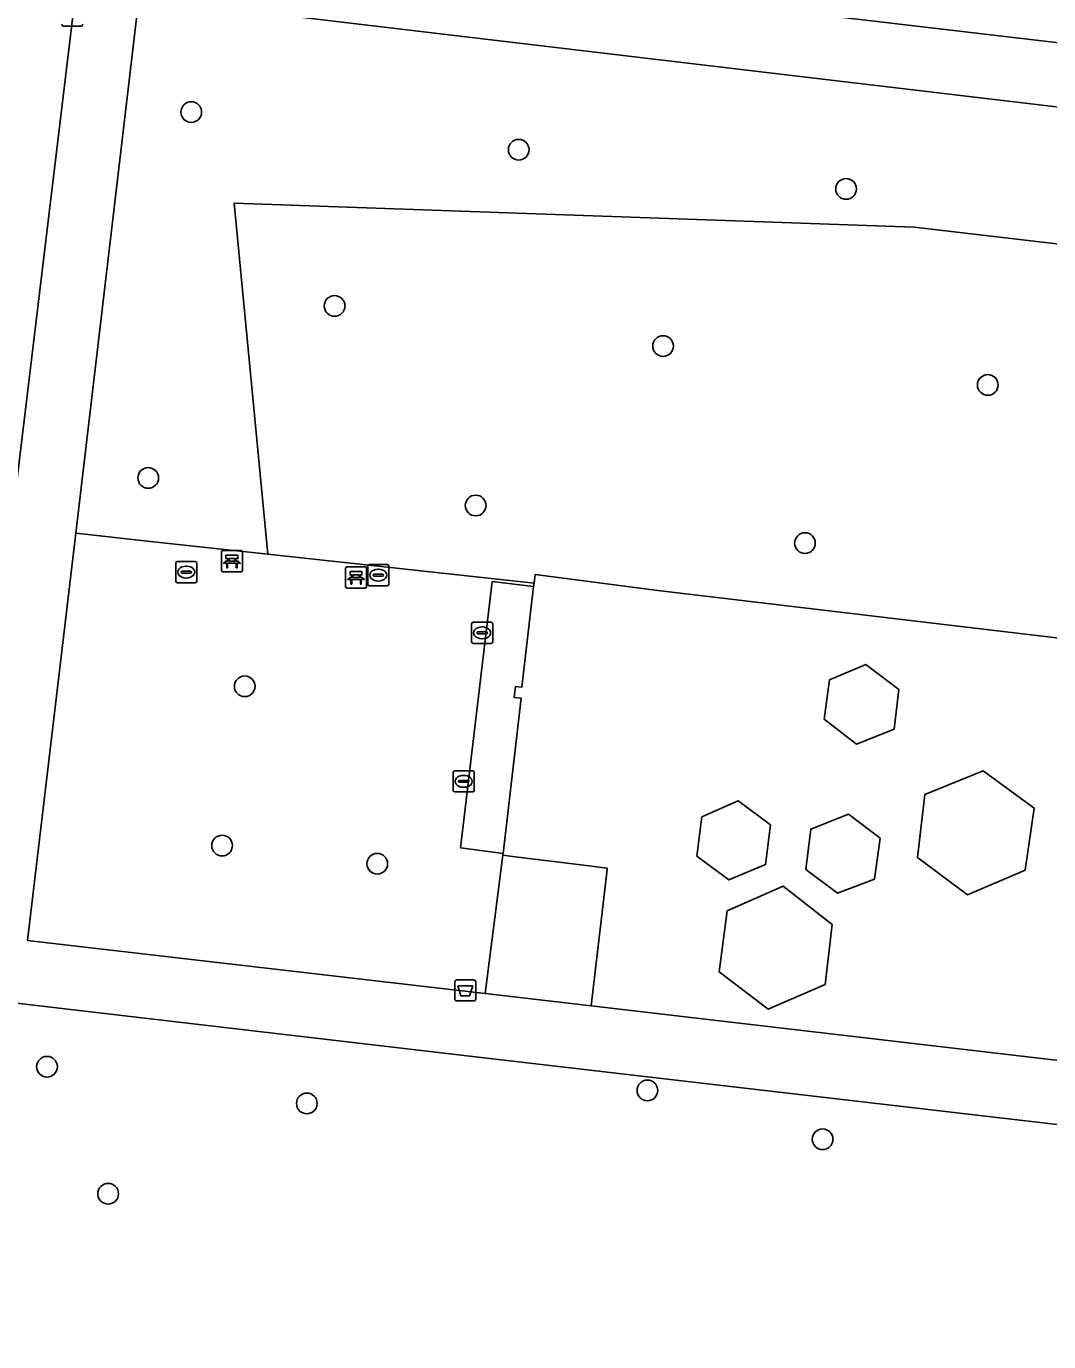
# Model space of a CAD drawing. Extents: x 157445 to 158888, y 383061 to 384688.
# Drawn here: x 157993.8 to 158042.2, y 384207.5 to 384269.7 of the extents above; entities that cross this region are included whole.
import ezdxf

# ---------------------------------------------------------------- set-up
doc = ezdxf.new("R2010")
doc.units = 0
for name, color, linetype in [('IMGEO_Afvalbak', 7, 'Continuous'), ('IMGEO_Bank', 7, 'Continuous'), ('IMGEO_Boom', 7, 'Continuous'), ('IMGEO_Groenvoorziening', 7, 'Continuous'), ('IMGEO_Kolk', 7, 'Continuous'), ('IMGEO_Loofbos', 7, 'Continuous'), ('IMGEO_Voetpad_halfverhard', 7, 'Continuous'), ('IMGEO_Voetpad_open', 7, 'Continuous')]:
    doc.layers.add(name, color=color, linetype=linetype)

msp = doc.modelspace()

# ---------------------------------------------------------------- linework, layer by layer
at = {"layer": 'IMGEO_Afvalbak'}
for p, q in [((157996.415, 384269.697), (157995.625, 384269.697)), ((157995.625, 384269.697), (157996.415, 384269.697)), ((158014.096, 384223.717), (158014.096, 384224.517)), ((158014.096, 384224.517), (158014.096, 384223.717)), ((158014.196, 384224.617), (158014.986, 384224.617)), ((158014.986, 384224.617), (158014.196, 384224.617)), ((158015.086, 384224.517), (158015.086, 384223.717)), ((158015.086, 384223.717), (158015.086, 384224.517)), ((158014.986, 384223.617), (158014.196, 384223.617)), ((158014.196, 384223.617), (158014.986, 384223.617))]:
    msp.add_line(p, q, dxfattribs=at)
msp.add_lwpolyline([(158014.239, 384224.331), (158014.943, 384224.331), (158014.794, 384223.861), (158014.388, 384223.861), (158014.239, 384224.331)], dxfattribs=at)
for centre, start, end in [((157995.625, 384269.797), 180, 270), ((157995.625, 384269.797), 180, 270), ((157996.415, 384269.797), 270, 0), ((157996.415, 384269.797), 270, 0), ((158014.196, 384224.517), 90, 180), ((158014.196, 384224.517), 90, 180), ((158014.986, 384224.517), 0, 90), ((158014.986, 384224.517), 360, 90), ((158014.196, 384223.717), 180, 270), ((158014.196, 384223.717), 180, 270), ((158014.986, 384223.717), 270, 0), ((158014.986, 384223.717), 270, 0)]:
    msp.add_arc(centre, 0.1, start, end, dxfattribs=at)
at = {"layer": 'IMGEO_Bank'}
for p, q in [((158003.063, 384243.987), (158003.063, 384244.828)), ((158003.063, 384244.828), (158003.063, 384243.987)), ((158003.138, 384244.912), (158003.979, 384244.912)), ((158003.979, 384244.912), (158003.138, 384244.912)), ((158004.063, 384244.837), (158004.063, 384243.996)), ((158004.063, 384243.996), (158004.063, 384244.837)), ((158003.76, 384244.31), (158003.367, 384244.31)), ((158003.372, 384244.418), (158003.372, 384244.524)), ((158003.416, 384244.524), (158003.416, 384244.418)), ((158003.704, 384244.53), (158003.422, 384244.53)), ((158003.422, 384244.412), (158003.704, 384244.412)), ((158003.71, 384244.418), (158003.71, 384244.524)), ((158003.754, 384244.524), (158003.754, 384244.418)), ((158009.003, 384244.142), (158009.844, 384244.142)), ((158009.844, 384244.142), (158009.003, 384244.142)), ((158003.988, 384243.912), (158003.147, 384243.912)), ((158003.147, 384243.912), (158003.988, 384243.912)), ((158008.928, 384243.217), (158008.928, 384244.058)), ((158008.928, 384244.058), (158008.928, 384243.217)), ((158009.625, 384243.54), (158009.232, 384243.54)), ((158009.237, 384243.648), (158009.237, 384243.754)), ((158009.281, 384243.754), (158009.281, 384243.648)), ((158009.569, 384243.76), (158009.287, 384243.76)), ((158009.287, 384243.642), (158009.569, 384243.642)), ((158009.575, 384243.648), (158009.575, 384243.754)), ((158009.619, 384243.754), (158009.619, 384243.648)), ((158009.928, 384244.067), (158009.928, 384243.226)), ((158009.928, 384243.226), (158009.928, 384244.067)), ((158009.853, 384243.142), (158009.012, 384243.142)), ((158009.012, 384243.142), (158009.853, 384243.142))]:
    msp.add_line(p, q, dxfattribs=at)
for points in [[(158003.366, 384244.53), (158003.28, 384244.53), (158003.28, 384244.691), (158003.843, 384244.691), (158003.843, 384244.53), (158003.76, 384244.53)], [(158003.31, 384244.31), (158003.168, 384244.31), (158003.28, 384244.412), (158003.366, 384244.412)], [(158003.36, 384244.303), (158003.36, 384244.096), (158003.317, 384244.096), (158003.317, 384244.303)], [(158003.76, 384244.412), (158003.843, 384244.412), (158003.955, 384244.31), (158003.816, 384244.31)], [(158003.81, 384244.303), (158003.81, 384244.096), (158003.766, 384244.096), (158003.766, 384244.303)], [(158009.175, 384243.54), (158009.033, 384243.54), (158009.145, 384243.642), (158009.231, 384243.642)], [(158009.231, 384243.76), (158009.145, 384243.76), (158009.145, 384243.921), (158009.708, 384243.921), (158009.708, 384243.76), (158009.625, 384243.76)], [(158009.225, 384243.533), (158009.225, 384243.326), (158009.182, 384243.326), (158009.182, 384243.533)], [(158009.625, 384243.642), (158009.708, 384243.642), (158009.82, 384243.54), (158009.681, 384243.54)], [(158009.675, 384243.533), (158009.675, 384243.326), (158009.631, 384243.326), (158009.631, 384243.533)]]:
    msp.add_lwpolyline(points, dxfattribs=at)
for centre, radius, start, end in [((158003.141, 384244.834), 0.0779, 92.4484, 184.28452), ((158003.141, 384244.834), 0.0779, 92.4484, 184.28452), ((158003.985, 384244.834), 0.0779, 2.4484, 94.28452), ((158003.985, 384244.834), 0.0779, 2.4484, 94.28452), ((158003.31, 384244.303), 0.00671, 2.89567, 87.10433), ((158003.367, 384244.303), 0.00671, 92.89567, 177.10433), ((158003.365, 384244.523), 0.00671, 2.89567, 87.10433), ((158003.365, 384244.419), 0.00671, 272.89567, 357.10433), ((158003.422, 384244.523), 0.00671, 92.89567, 177.10433), ((158003.422, 384244.419), 0.00671, 182.89567, 267.10433), ((158003.704, 384244.523), 0.00671, 2.89567, 87.10433), ((158003.704, 384244.419), 0.00671, 272.89567, 357.10433), ((158003.761, 384244.523), 0.00671, 92.89567, 177.10433), ((158003.761, 384244.419), 0.00671, 182.89567, 267.10433), ((158003.759, 384244.303), 0.00671, 2.89567, 87.10433), ((158003.816, 384244.303), 0.00671, 92.89567, 177.10433), ((158009.006, 384244.064), 0.0779, 92.4484, 184.28452), ((158009.006, 384244.064), 0.0779, 92.4484, 184.28452), ((158009.85, 384244.064), 0.0779, 2.4484, 94.28452), ((158009.85, 384244.064), 0.0779, 2.4484, 94.28452), ((158003.141, 384243.99), 0.0779, 182.4484, 274.28452), ((158003.141, 384243.99), 0.0779, 182.4484, 274.28452), ((158003.985, 384243.99), 0.0779, 272.4484, 4.28452), ((158003.985, 384243.99), 0.0779, 272.4484, 4.28452), ((158009.175, 384243.533), 0.00671, 2.89567, 87.10433), ((158009.232, 384243.533), 0.00671, 92.89567, 177.10433), ((158009.23, 384243.753), 0.00671, 2.89567, 87.10433), ((158009.23, 384243.649), 0.00671, 272.89567, 357.10433), ((158009.287, 384243.753), 0.00671, 92.89567, 177.10433), ((158009.287, 384243.649), 0.00671, 182.89567, 267.10433), ((158009.569, 384243.753), 0.00671, 2.89567, 87.10433), ((158009.569, 384243.649), 0.00671, 272.89567, 357.10433), ((158009.626, 384243.753), 0.00671, 92.89567, 177.10433), ((158009.626, 384243.649), 0.00671, 182.89567, 267.10433), ((158009.624, 384243.533), 0.00671, 2.89567, 87.10433), ((158009.681, 384243.533), 0.00671, 92.89567, 177.10433), ((158009.006, 384243.22), 0.0779, 182.4484, 274.28452), ((158009.006, 384243.22), 0.0779, 182.4484, 274.28452), ((158009.85, 384243.22), 0.0779, 272.4484, 4.28452), ((158009.85, 384243.22), 0.0779, 272.4484, 4.28452)]:
    msp.add_arc(centre, radius, start, end, dxfattribs=at)
at = {"layer": 'IMGEO_Boom'}
for centre in [(158001.64, 384265.642), (158017.116, 384263.863), (158032.591, 384262.008), (158008.413, 384256.476), (158023.939, 384254.582), (158039.287, 384252.741), (157999.605, 384248.347), (158015.082, 384247.044), (158030.647, 384245.264), (158004.168, 384238.494), (158003.098, 384230.966), (158010.431, 384230.106), (157994.821, 384220.51), (158023.197, 384219.389), (158007.102, 384218.774), (158031.481, 384217.079), (157997.711, 384214.503)]:
    msp.add_circle(centre, 0.489, dxfattribs=at)
at = {"layer": 'IMGEO_Groenvoorziening'}
for points in [[(158042.68, 384353.171), (158029.336, 384360.105), (158016.532, 384366.335), (158011.23, 384355.602), (158008.668, 384350.416), (158005.752, 384325.97), (158005.167, 384321.07), (158002.078, 384295.168), (158002.125, 384295.162), (158001.717, 384291.991), (157999.54, 384274.008), (157999.536, 384273.973), (157999.781, 384273.945), (158000, 384273.919), (158024.119, 384271.087), (158028.773, 384270.541), (158033.118, 384270.031), (158081.83, 384264.311)], [(158047.581, 384217.188), (158015.079, 384220.975), (157993.643, 384223.477), (157988.833, 384224.038), (157983.107, 384175.072), (157983.043, 384174.948), (157982.973, 384173.537), (157958.893, 384176.094), (157964.473, 384223.974), (157960.184, 384224.452), (157960.375, 384225.871), (157956.185, 384226.354), (157947.412, 384153.33), (158000, 384147.272), (158047.437, 384141.807)]]:
    msp.add_lwpolyline(points, dxfattribs=at)
for points in [[(157996.15, 384271.104), (157975.02, 384273.809), (157973.308, 384259.731), (157977.78, 384259.184), (157976.719, 384250.228), (157993.396, 384248.177)], [(158000, 384270.952), (157999.172, 384271.05), (157999.134, 384270.748), (157996.178, 384245.733), (158000, 384245.316), (158005.256, 384244.742), (158003.662, 384261.338), (158035.806, 384260.202), (158056.269, 384257.809), (158066.428, 384256.161), (158080.448, 384253.861), (158081.318, 384261.284)], [(158033.518, 384239.531), (158031.813, 384238.798), (158031.558, 384236.937), (158033.075, 384235.752), (158034.856, 384236.475), (158035.089, 384238.347)], [(158029.021, 384231.945), (158027.485, 384233.079), (158025.768, 384232.317), (158025.541, 384230.468), (158027.048, 384229.343), (158028.783, 384230.068)], [(158034.193, 384231.308), (158032.701, 384232.447), (158030.917, 384231.747), (158030.69, 384229.839), (158032.186, 384228.713), (158033.93, 384229.383)], [(158029.613, 384229.049), (158026.962, 384227.873), (158026.592, 384224.993), (158028.899, 384223.229), (158031.606, 384224.392), (158031.937, 384227.23)]]:
    msp.add_lwpolyline(points, close=True, dxfattribs=at)
at = {"layer": 'IMGEO_Kolk'}
for p, q in [((158000.903, 384243.468), (158000.903, 384244.32)), ((158000.978, 384244.394), (158001.83, 384244.394)), ((158001.391, 384244.174), (158001.416, 384244.174)), ((158001.904, 384244.32), (158001.904, 384243.468)), ((158009.979, 384243.324), (158009.979, 384244.176)), ((158010.054, 384244.25), (158010.906, 384244.25)), ((158010.98, 384244.176), (158010.98, 384243.324)), ((158001.162, 384243.888), (158001.162, 384243.9)), ((158001.6, 384243.851), (158001.202, 384243.851)), ((158001.205, 384243.937), (158001.603, 384243.937)), ((158001.414, 384243.614), (158001.389, 384243.614)), ((158001.646, 384243.9), (158001.646, 384243.888)), ((158010.238, 384243.744), (158010.238, 384243.756)), ((158010.676, 384243.707), (158010.278, 384243.707)), ((158010.281, 384243.793), (158010.679, 384243.793)), ((158010.49, 384243.47), (158010.465, 384243.47)), ((158010.467, 384244.03), (158010.492, 384244.03)), ((158010.722, 384243.756), (158010.722, 384243.744)), ((158001.83, 384243.394), (158000.978, 384243.394)), ((158010.906, 384243.25), (158010.054, 384243.25)), ((158014.887, 384240.595), (158014.887, 384241.447)), ((158014.962, 384241.521), (158015.814, 384241.521)), ((158015.146, 384241.015), (158015.146, 384241.027)), ((158015.584, 384240.978), (158015.186, 384240.978)), ((158015.189, 384241.064), (158015.587, 384241.064)), ((158015.375, 384241.301), (158015.4, 384241.301)), ((158015.63, 384241.027), (158015.63, 384241.015)), ((158015.888, 384241.447), (158015.888, 384240.595)), ((158015.814, 384240.521), (158014.962, 384240.521)), ((158015.398, 384240.741), (158015.373, 384240.741)), ((158014.015, 384233.575), (158014.015, 384234.427)), ((158014.09, 384234.501), (158014.942, 384234.501)), ((158014.503, 384234.281), (158014.528, 384234.281)), ((158015.016, 384234.427), (158015.016, 384233.575)), ((158014.942, 384233.501), (158014.09, 384233.501)), ((158014.274, 384233.995), (158014.274, 384234.007)), ((158014.712, 384233.958), (158014.314, 384233.958)), ((158014.317, 384234.044), (158014.715, 384234.044)), ((158014.526, 384233.721), (158014.501, 384233.721)), ((158014.758, 384234.007), (158014.758, 384233.995))]:
    msp.add_line(p, q, dxfattribs=at)
for points in [[(158000.903, 384243.468), (158000.903, 384244.32)], [(158000.978, 384244.394), (158001.83, 384244.394)], [(158001.904, 384244.32), (158001.904, 384243.468)], [(158009.979, 384243.324), (158009.979, 384244.176)], [(158010.054, 384244.25), (158010.906, 384244.25)], [(158010.98, 384244.176), (158010.98, 384243.324)], [(158001.83, 384243.394), (158000.978, 384243.394)], [(158010.906, 384243.25), (158010.054, 384243.25)], [(158014.887, 384240.595), (158014.887, 384241.447)], [(158014.962, 384241.521), (158015.814, 384241.521)], [(158015.888, 384241.447), (158015.888, 384240.595)], [(158015.814, 384240.521), (158014.962, 384240.521)], [(158014.015, 384233.575), (158014.015, 384234.427)], [(158014.09, 384234.501), (158014.942, 384234.501)], [(158015.016, 384234.427), (158015.016, 384233.575)], [(158014.942, 384233.501), (158014.09, 384233.501)]]:
    msp.add_lwpolyline(points, dxfattribs=at)
for centre, radius, start, end in [((158000.98, 384244.318), 0.0765, 91.55205, 178.44795), ((158000.98, 384244.318), 0.0765, 91.55205, 178.44795), ((158001.828, 384244.318), 0.0765, 1.55205, 88.44795), ((158001.828, 384244.318), 0.0765, 1.55205, 88.44795), ((158010.056, 384244.174), 0.0765, 91.55205, 178.44795), ((158010.056, 384244.174), 0.0765, 91.55205, 178.44795), ((158010.904, 384244.174), 0.0765, 1.55205, 88.44795), ((158010.904, 384244.174), 0.0765, 1.55205, 88.44795), ((158000.98, 384243.47), 0.0765, 181.55205, 268.44795), ((158000.98, 384243.47), 0.0765, 181.55205, 268.44795), ((158001.202, 384243.897), 0.0403, 85.87752, 175.75265), ((158001.199, 384243.887), 0.0366, 178.93798, 274.71019), ((158001.603, 384243.894), 0.043, 264.86636, 352.45326), ((158001.607, 384243.899), 0.0386, 1.73085, 96.63898), ((158001.828, 384243.47), 0.0765, 271.55205, 358.44795), ((158001.828, 384243.47), 0.0765, 271.55205, 358.44795), ((158010.278, 384243.753), 0.0403, 85.87752, 175.75265), ((158010.275, 384243.743), 0.0366, 178.93798, 274.71019), ((158010.679, 384243.75), 0.043, 264.86636, 352.45326), ((158010.683, 384243.755), 0.0386, 1.73085, 96.63898), ((158010.056, 384243.326), 0.0765, 181.55205, 268.44795), ((158010.056, 384243.326), 0.0765, 181.55205, 268.44795), ((158010.904, 384243.326), 0.0765, 271.55205, 358.44795), ((158010.904, 384243.326), 0.0765, 271.55205, 358.44795), ((158014.964, 384241.445), 0.0765, 91.55205, 178.44795), ((158014.964, 384241.445), 0.0765, 91.55205, 178.44795), ((158015.186, 384241.024), 0.0403, 85.87752, 175.75265), ((158015.183, 384241.014), 0.0366, 178.93798, 274.71019), ((158015.587, 384241.021), 0.043, 264.86636, 352.45326), ((158015.591, 384241.026), 0.0386, 1.73085, 96.63898), ((158015.812, 384241.445), 0.0765, 1.55205, 88.44795), ((158015.812, 384241.445), 0.0765, 1.55205, 88.44795), ((158014.964, 384240.597), 0.0765, 181.55205, 268.44795), ((158014.964, 384240.597), 0.0765, 181.55205, 268.44795), ((158015.812, 384240.597), 0.0765, 271.55205, 358.44795), ((158015.812, 384240.597), 0.0765, 271.55205, 358.44795), ((158014.092, 384234.425), 0.0765, 91.55205, 178.44795), ((158014.092, 384234.425), 0.0765, 91.55205, 178.44795), ((158014.94, 384234.425), 0.0765, 1.55205, 88.44795), ((158014.94, 384234.425), 0.0765, 1.55205, 88.44795), ((158014.092, 384233.577), 0.0765, 181.55205, 268.44795), ((158014.092, 384233.577), 0.0765, 181.55205, 268.44795), ((158014.314, 384234.004), 0.0403, 85.87752, 175.75265), ((158014.311, 384233.994), 0.0366, 178.93798, 274.71019), ((158014.715, 384234.001), 0.043, 264.86636, 352.45326), ((158014.719, 384234.006), 0.0386, 1.73085, 96.63898), ((158014.94, 384233.577), 0.0765, 271.55205, 358.44795), ((158014.94, 384233.577), 0.0765, 271.55205, 358.44795)]:
    msp.add_arc(centre, radius, start, end, dxfattribs=at)
for centre, major_axis, ratio, start_param, end_param in [((158001.39, 384243.894), (-0.387, 0.002), 0.722429, 4.712389, 7.853982), ((158001.415, 384243.894), (-0.39, 0.002), 0.717154, 1.570796, 4.712389), ((158010.466, 384243.75), (-0.387, 0.002), 0.722429, 4.712389, 7.853982), ((158010.491, 384243.75), (-0.39, 0.002), 0.717154, 1.570796, 4.712389), ((158015.374, 384241.021), (-0.387, 0.002), 0.722429, 4.712389, 7.853982), ((158015.399, 384241.021), (-0.39, 0.002), 0.717154, 1.570796, 4.712389), ((158014.502, 384234.001), (-0.387, 0.002), 0.722429, 4.712389, 7.853982), ((158014.527, 384234.001), (-0.39, 0.002), 0.717154, 1.570796, 4.712389)]:
    msp.add_ellipse(centre, major_axis=major_axis, ratio=ratio, start_param=start_param, end_param=end_param, dxfattribs=at)
at = {"layer": 'IMGEO_Loofbos'}
msp.add_lwpolyline([(158080.448, 384253.861), (158066.428, 384256.161), (158056.269, 384257.809), (158035.806, 384260.202), (158003.662, 384261.338), (158005.256, 384244.742), (158017.841, 384243.369), (158017.889, 384243.78), (158023.694, 384243.024), (158064.156, 384238.223), (158078.414, 384236.531), (158079.995, 384250)], close=True, dxfattribs=at)
at = {"layer": 'IMGEO_Voetpad_halfverhard'}
for points in [[(158081.83, 384264.311), (158033.118, 384270.031), (158028.773, 384270.541), (158024.119, 384271.087), (158000, 384273.919), (157999.781, 384273.945), (157999.536, 384273.973), (157999.172, 384271.05), (158000, 384270.952), (158081.318, 384261.284)], [(158092.491, 384231.726), (158082.326, 384233.226), (158086.422, 384260.485), (158081.318, 384261.284), (158080.448, 384253.861), (158079.995, 384250), (158078.414, 384236.531), (158064.156, 384238.223), (158023.694, 384243.024), (158017.889, 384243.78), (158017.841, 384243.369), (158017.823, 384243.217), (158017.263, 384238.45), (158016.965, 384238.485), (158016.909, 384237.968), (158017.239, 384237.929), (158016.378, 384230.593), (158016.368, 384230.506), (158016.82, 384230.45), (158020.052, 384230.047), (158021.303, 384229.891), (158021.297, 384229.841), (158020.535, 384223.396), (158047.905, 384220.188)]]:
    msp.add_lwpolyline(points, dxfattribs=at)
for points in [[(158015.868, 384243.443), (158017.823, 384243.217), (158017.841, 384243.369), (158005.256, 384244.742), (158000, 384245.316), (157996.178, 384245.733), (157993.903, 384226.476), (158015.533, 384223.974), (158016.368, 384230.506), (158016.378, 384230.593), (158014.367, 384230.858)], [(158035.089, 384238.347), (158034.856, 384236.475), (158033.075, 384235.752), (158031.558, 384236.937), (158031.813, 384238.798), (158033.518, 384239.531)], [(158041.053, 384229.804), (158038.327, 384228.643), (158035.959, 384230.405), (158036.317, 384233.382), (158039.066, 384234.494), (158041.478, 384232.738)], [(158029.021, 384231.945), (158028.783, 384230.068), (158027.048, 384229.343), (158025.541, 384230.468), (158025.768, 384232.317), (158027.485, 384233.079)], [(158034.193, 384231.308), (158033.93, 384229.383), (158032.186, 384228.713), (158030.69, 384229.839), (158030.917, 384231.747), (158032.701, 384232.447)], [(158031.937, 384227.23), (158031.606, 384224.392), (158028.899, 384223.229), (158026.592, 384224.993), (158026.962, 384227.873), (158029.613, 384229.049)]]:
    msp.add_lwpolyline(points, close=True, dxfattribs=at)
at = {"layer": 'IMGEO_Voetpad_open'}
for points in [[(157946.46, 384277.157), (157940.779, 384229.693), (157943.37, 384229.388), (157966.307, 384226.686), (157969.291, 384226.335), (157985.864, 384224.385), (157988.833, 384224.038), (157993.643, 384223.477), (158015.079, 384220.975), (158047.581, 384217.188)], [(157996.15, 384271.104), (157993.396, 384248.177), (157976.719, 384250.228), (157977.78, 384259.184), (157973.308, 384259.731), (157975.02, 384273.809)], [(158047.905, 384220.188), (158020.535, 384223.396), (158015.533, 384223.974), (157993.903, 384226.476), (157996.178, 384245.733), (157999.134, 384270.748)]]:
    msp.add_lwpolyline(points, dxfattribs=at)
for points in [[(158017.239, 384237.929), (158016.909, 384237.968), (158016.965, 384238.485), (158017.263, 384238.45), (158017.823, 384243.217), (158015.868, 384243.443), (158014.367, 384230.858), (158016.378, 384230.593)], [(158035.959, 384230.405), (158038.327, 384228.643), (158041.053, 384229.804), (158041.478, 384232.738), (158039.066, 384234.494), (158036.317, 384233.382)], [(158021.303, 384229.891), (158020.052, 384230.047), (158016.82, 384230.45), (158016.368, 384230.506), (158015.533, 384223.974), (158020.535, 384223.396), (158021.297, 384229.841)]]:
    msp.add_lwpolyline(points, close=True, dxfattribs=at)

doc.saveas('drawing.dxf')
